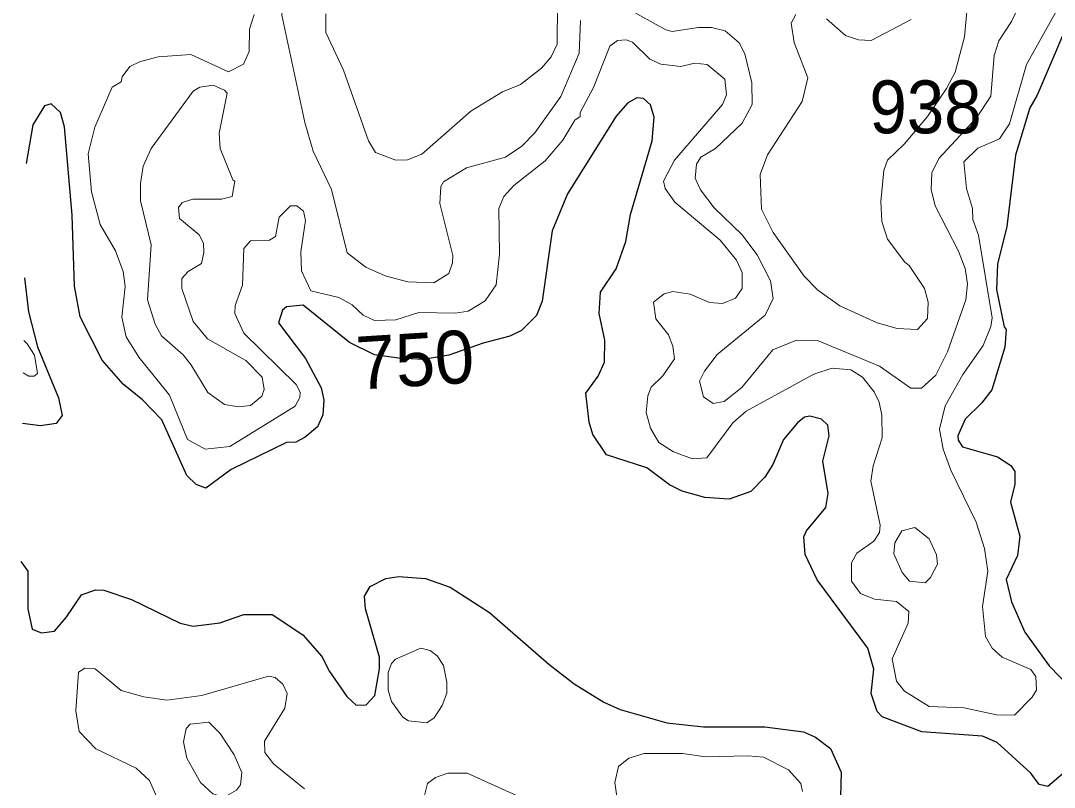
# Model space of a CAD drawing. Extents: x 763.2 to 816.8, y 7896.5 to 7952.7.
# Drawn here: x 763.613 to 766.74, y 7926.441 to 7928.76 of the extents above; entities that cross this region are included whole.
import ezdxf
from ezdxf.enums import TextEntityAlignment as Align

# ---------------------------------------------------------------- set-up
doc = ezdxf.new("R2010")
doc.units = 0
doc.header["$LTSCALE"] = 0.064
doc.layers.add('1', color=7, linetype='Continuous', lineweight=25)
doc.layers.add('2', color=7, linetype='Continuous', lineweight=13)
doc.layers.add('21', color=7, linetype='Continuous')
doc.layers.add('61', color=7, linetype='Continuous')

msp = doc.modelspace()

# ---------------------------------------------------------------- linework, layer by layer
at = {"layer": '1'}
for points in [[(766.7655, 7928.7138), (766.6889, 7928.5346), (766.6666, 7928.496), (766.623, 7928.353), (766.5967, 7928.1369), (766.5681, 7928.0229), (766.5655, 7927.9463), (766.5882, 7927.8342), (766.5946, 7927.8262), (766.591, 7927.7719), (766.5509, 7927.6437), (766.5198, 7927.6025), (766.4704, 7927.5548), (766.4488, 7927.5044), (766.4494, 7927.4907), (766.4621, 7927.4708), (766.5686, 7927.4409), (766.6092, 7927.4146), (766.6211, 7927.3958), (766.6212, 7927.3579), (766.6082, 7927.3038), (766.6358, 7927.2006), (766.6293, 7927.142), (766.595, 7927.0699), (766.6105, 7927.0018), (766.6509, 7926.9107), (766.7244, 7926.8089), (766.7892, 7926.7418)], [(766.0233, 7927.0683), (765.9866, 7927.1451), (765.9823, 7927.1983), (765.9907, 7927.2164), (766.0487, 7927.2875), (766.0557, 7927.33), (766.0395, 7927.428), (766.0589, 7927.504), (766.0553, 7927.5365), (766.0356, 7927.5549), (766.0011, 7927.5637), (765.9847, 7927.5603), (765.9634, 7927.5439), (765.9211, 7927.4927), (765.8885, 7927.4171), (765.8647, 7927.3796), (765.8224, 7927.3359), (765.7561, 7927.3128), (765.6828, 7927.3179), (765.6139, 7927.3367), (765.5761, 7927.3555), (765.507, 7927.4078), (765.385, 7927.4471), (765.3444, 7927.5083), (765.3327, 7927.5453), (765.3226, 7927.633), (765.3606, 7927.6842), (765.3795, 7927.7269), (765.3805, 7927.7935), (765.3636, 7927.8744), (765.3676, 7927.9389), (765.4148, 7928.0096), (765.4439, 7928.0916), (765.4579, 7928.173), (765.5236, 7928.3965), (765.5298, 7928.4681), (765.5181, 7928.5047), (765.497, 7928.5238), (765.4768, 7928.5266), (765.4493, 7928.51), (765.415, 7928.4713), (765.2679, 7928.2364), (765.2215, 7928.1245), (765.1911, 7927.9119), (765.1738, 7927.8677), (765.1278, 7927.8232), (765.0928, 7927.8058), (765.0123, 7927.7842), (764.9088, 7927.7484), (764.8313, 7927.7345), (764.7564, 7927.739), (764.6837, 7927.7489), (764.6081, 7927.7861), (764.4673, 7927.899), (764.417, 7927.8941), (764.4056, 7927.8842), (764.3934, 7927.8462), (764.4749, 7927.7384), (764.5225, 7927.6496), (764.5301, 7927.6134), (764.5277, 7927.5677), (764.5108, 7927.5315), (764.4742, 7927.4998), (764.4453, 7927.4855), (764.4172, 7927.4843), (764.2498, 7927.4023), (764.173, 7927.3456), (764.1435, 7927.3567), (764.1159, 7927.3844), (764.0398, 7927.5524), (763.9817, 7927.6134), (763.9233, 7927.6606), (763.86, 7927.7325), (763.7935, 7927.8643), (763.7763, 7927.9571), (763.7683, 7928.1715), (763.7452, 7928.4385), (763.734, 7928.4824), (763.7056, 7928.5086), (763.6846, 7928.5023), (763.6498, 7928.4442), (763.6299, 7928.3275)], [(763.625, 7927.982), (763.637, 7927.8788), (763.6638, 7927.7737), (763.7273, 7927.6193), (763.7386, 7927.5654), (763.7204, 7927.5415), (763.6729, 7927.5339), (763.6188, 7927.5413)], [(763.613, 7927.1238), (763.6349, 7927.0949), (763.6351, 7926.9808), (763.6482, 7926.9197), (763.6762, 7926.9086), (763.7154, 7926.9137), (763.7511, 7926.9551), (763.7968, 7927.0237), (763.8389, 7927.0382), (763.8647, 7927.0378), (763.9483, 7927.0089), (764.0953, 7926.9372), (764.1347, 7926.9285), (764.2159, 7926.9382), (764.2877, 7926.9641), (764.374, 7926.9643), (764.4663, 7926.902), (764.5237, 7926.8367), (764.5473, 7926.7918), (764.5999, 7926.7162), (764.6278, 7926.6899), (764.6587, 7926.6903), (764.6847, 7926.7193), (764.6984, 7926.7991), (764.6982, 7926.8352), (764.6561, 7926.9808), (764.653, 7927.0191), (764.67, 7927.0485), (764.7174, 7927.0724), (764.7569, 7927.0792), (764.8382, 7927.0723), (764.9121, 7927.0464), (765.031, 7926.9703), (765.211, 7926.8136), (765.2878, 7926.7544), (765.3772, 7926.6991), (765.4265, 7926.6761), (765.5677, 7926.6359), (765.6787, 7926.6241), (765.8646, 7926.6241), (765.981, 7926.609), (766.018, 7926.5934), (766.0633, 7926.5585), (766.0952, 7926.4869), (766.0935, 7926.4121)], [(766.2199, 7926.6549), (766.204, 7926.6703), (766.186, 7926.7253), (766.1938, 7926.7983), (766.1757, 7926.8623), (766.0233, 7927.0683)], [(766.7675, 7926.4829), (766.7204, 7926.4439), (766.6946, 7926.4493), (766.6698, 7926.4837), (766.567, 7926.5763), (766.5227, 7926.5963), (766.3394, 7926.6092), (766.2199, 7926.6549)]]:
    msp.add_lwpolyline(points, dxfattribs=at)
at = {"layer": '2'}
for points in [[(764.5506, 7929.0186), (764.5277, 7928.9683), (764.4125, 7928.8601), (764.4027, 7928.7765), (764.4725, 7928.4518), (764.4981, 7928.3651)], [(765.9584, 7928.778), (765.9445, 7928.7526), (765.9529, 7928.6935), (765.9948, 7928.5865), (765.9776, 7928.5155), (765.8722, 7928.3536), (765.8507, 7928.2945), (765.8548, 7928.1897), (765.8902, 7928.1186), (765.9835, 7927.9871), (766.0252, 7927.9448), (766.0911, 7927.8974), (766.2048, 7927.8455), (766.265, 7927.829), (766.3261, 7927.8262), (766.3566, 7927.8591), (766.3584, 7927.9086), (766.348, 7927.9493), (766.3017, 7928.0191), (766.2883, 7928.0289), (766.2352, 7928.0991), (766.2187, 7928.1526), (766.2154, 7928.2124), (766.2249, 7928.3069), (766.2352, 7928.3374), (766.2863, 7928.386), (766.3566, 7928.4698), (766.4145, 7928.5541), (766.4401, 7928.6039), (766.4682, 7928.7107), (766.4812, 7928.8431)], [(764.5367, 7928.7802), (764.536, 7928.7238), (764.5902, 7928.6095), (764.6656, 7928.3958), (764.6867, 7928.3606), (764.7477, 7928.3383), (764.7837, 7928.3385), (764.8266, 7928.3564), (764.9746, 7928.4859), (765.0709, 7928.5449), (765.1257, 7928.5668), (765.1887, 7928.6164), (765.2185, 7928.6501), (765.2357, 7928.6884), (765.2375, 7928.8081)], [(766.7664, 7928.8244), (766.6564, 7928.6272), (766.6045, 7928.4477), (766.5745, 7928.4021), (766.509, 7928.3739), (766.4668, 7928.3326), (766.4747, 7928.2526), (766.493, 7928.1921), (766.4934, 7928.1586), (766.5108, 7928.1105), (766.5519, 7927.8605), (766.5482, 7927.8348), (766.5255, 7927.7773), (766.4631, 7927.6901), (766.4099, 7927.5951), (766.3929, 7927.524), (766.4044, 7927.4639), (766.4272, 7927.4007), (766.5041, 7927.2428), (766.529, 7927.1639), (766.539, 7927.0948), (766.5228, 7926.9883), (766.5324, 7926.8974), (766.5525, 7926.8622), (766.5828, 7926.8351), (766.6694, 7926.7979), (766.6843, 7926.7761), (766.6864, 7926.7354), (766.6736, 7926.7134), (766.62, 7926.6592), (766.5657, 7926.6604), (766.4677, 7926.6818), (766.3613, 7926.6853), (766.2867, 7926.7322), (766.263, 7926.7618), (766.2498, 7926.8301), (766.2983, 7926.9373), (766.3005, 7926.9734), (766.2629, 7927.0035), (766.196, 7927.0106), (766.1543, 7927.0278), (766.1267, 7927.0648), (766.1266, 7927.1205), (766.1429, 7927.1495), (766.1942, 7927.1852), (766.2117, 7927.2122), (766.2135, 7927.234), (766.1857, 7927.3672), (766.1924, 7927.413), (766.22, 7927.4978), (766.2187, 7927.5667), (766.2103, 7927.6062), (766.1952, 7927.6371), (766.1604, 7927.6812), (766.1245, 7927.7033), (766.0681, 7927.7088), (766.0126, 7927.6904), (765.8084, 7927.5788), (765.7673, 7927.5433), (765.6886, 7927.4379), (765.6452, 7927.4345), (765.5881, 7927.4562), (765.5434, 7927.4841), (765.5189, 7927.5273), (765.5054, 7927.5747), (765.5105, 7927.6255), (765.5202, 7927.6511), (765.5557, 7927.6854), (765.5908, 7927.7366), (765.5864, 7927.7753), (765.5731, 7927.8095), (765.535, 7927.8575), (765.5276, 7927.9084), (765.5596, 7927.9337), (765.5864, 7927.9406), (765.6389, 7927.9325), (765.6976, 7927.9077), (765.7364, 7927.9045), (765.7754, 7927.9202)], [(765.592, 7928.2106), (765.5627, 7928.252), (765.558, 7928.2746), (765.5913, 7928.3381), (765.7361, 7928.5062), (765.7482, 7928.5352), (765.7432, 7928.583), (765.6902, 7928.6272), (765.6516, 7928.6307), (765.6099, 7928.6211), (765.5496, 7928.6285), (765.5165, 7928.6432), (765.4645, 7928.6943), (765.4449, 7928.7012), (765.4192, 7928.7), (765.3959, 7928.6821), (765.3462, 7928.5575), (765.3054, 7928.4815), (765.3059, 7928.4698), (765.29, 7928.4592), (765.253, 7928.3979), (765.2001, 7928.3355), (765.1049, 7928.2616), (765.0747, 7928.2281), (765.06, 7928.1913), (765.0616, 7928.0532), (765.0514, 7927.9613), (765.0184, 7927.9122), (764.9673, 7927.8812), (764.9278, 7927.8748), (764.8179, 7927.8769), (764.7477, 7927.8551), (764.6834, 7927.8533), (764.6497, 7927.8695), (764.616, 7927.9006), (764.5759, 7927.9226), (764.4911, 7927.9428), (764.4626, 7928.0035), (764.4606, 7928.0607), (764.4748, 7928.1552), (764.4688, 7928.1835), (764.449, 7928.2), (764.4291, 7928.1999), (764.3947, 7928.1658), (764.3841, 7928.1068), (764.3663, 7928.0954), (764.3088, 7928.0937), (764.2881, 7928.0706), (764.2842, 7927.9594), (764.2615, 7927.8982), (764.2613, 7927.8738), (764.2883, 7927.8142), (764.4461, 7927.659), (764.4582, 7927.6365), (764.458, 7927.6197), (764.4432, 7927.5935), (764.2454, 7927.4724), (764.1714, 7927.464), (764.1177, 7927.493), (764.0636, 7927.6272), (763.9704, 7927.7417), (763.9324, 7927.8038), (763.9195, 7927.8634), (763.9292, 7927.9553), (763.9227, 7928.0014), (763.8999, 7928.0632), (763.8536, 7928.1433), (763.8275, 7928.242), (763.8176, 7928.3567), (763.8371, 7928.4378), (763.89, 7928.5585), (763.9172, 7928.5748), (763.9197, 7928.5895), (763.943, 7928.6207), (763.9729, 7928.6356), (764.0286, 7928.6504), (764.128, 7928.657), (764.2422, 7928.6045), (764.2867, 7928.6286), (764.304, 7928.6663), (764.3058, 7928.7343), (764.3196, 7928.7782)], [(765.4504, 7928.7953), (765.5649, 7928.7318), (765.5837, 7928.7272), (765.6638, 7928.7393), (765.7035, 7928.7392), (765.7441, 7928.7288), (765.7866, 7928.6925), (765.8037, 7928.6596), (765.8255, 7928.5714), (765.8259, 7928.5057), (765.7955, 7928.4497), (765.7157, 7928.3728), (765.6706, 7928.3469), (765.6578, 7928.3253), (765.6533, 7928.2836), (765.6703, 7928.2479), (765.7111, 7928.1939), (765.7945, 7928.113), (765.8418, 7928.0513), (765.8815, 7927.9724), (765.8899, 7927.9192), (765.8658, 7927.8687), (765.7207, 7927.7498), (765.6817, 7927.6995), (765.6667, 7927.6691), (765.6791, 7927.6221), (765.7078, 7927.6023), (765.7414, 7927.6084), (765.795, 7927.6502), (765.8885, 7927.7644), (765.96, 7927.793), (766.0239, 7927.7924), (766.2118, 7927.7145), (766.306, 7927.6482), (766.3389, 7927.6485), (766.3815, 7927.6879), (766.4174, 7927.7581), (766.4731, 7927.9152), (766.4781, 7927.9634), (766.4703, 7928.01), (766.4509, 7928.0623), (766.38, 7928.1993), (766.368, 7928.2494), (766.3698, 7928.2996), (766.3913, 7928.3432), (766.505, 7928.4655), (766.5487, 7928.5315), (766.5588, 7928.6547), (766.572, 7928.6985), (766.611, 7928.7567), (766.6328, 7928.8033)], [(764.4981, 7928.3651), (764.5534, 7928.2492), (764.6007, 7928.058), (764.657, 7928.014), (764.7156, 7927.988), (764.784, 7927.9702), (764.8627, 7927.9669), (764.9083, 7927.9953), (764.92, 7928.0278), (764.9202, 7928.0499), (764.8811, 7928.2069), (764.8844, 7928.2586), (764.8925, 7928.272), (764.9617, 7928.3145), (765.0797, 7928.3467), (765.1295, 7928.3799), (765.1689, 7928.4209), (765.2469, 7928.5299), (765.303, 7928.6613), (765.3065, 7928.7599)], [(766.307, 7928.7632), (766.1865, 7928.6999), (766.1479, 7928.7015), (766.1081, 7928.7148), (766.0506, 7928.7655)], [(765.7754, 7927.9202), (765.7963, 7927.9501), (765.7964, 7927.9984), (765.7788, 7928.0355), (765.7293, 7928.0961), (765.592, 7928.2106)], [(763.6224, 7927.7921), (763.6328, 7927.7824), (763.6547, 7927.748), (763.6638, 7927.6925), (763.6536, 7927.6849), (763.6379, 7927.6846), (763.621, 7927.6947)], [(764.0349, 7926.3886), (764.0024, 7926.4618), (763.9621, 7926.4991), (763.8402, 7926.5575), (763.7897, 7926.6101), (763.7797, 7926.6724), (763.7878, 7926.789), (763.8072, 7926.8012), (763.8387, 7926.7997), (763.9168, 7926.734), (763.9852, 7926.7146), (764.0549, 7926.7047), (764.1612, 7926.7191), (764.3632, 7926.7769), (764.3825, 7926.7738), (764.4065, 7926.7528), (764.419, 7926.7246), (764.4127, 7926.681), (764.3504, 7926.5812), (764.352, 7926.5469), (764.3784, 7926.5119), (764.4713, 7926.4362)], [(765.4247, 7926.3581), (765.4103, 7926.4559), (765.4217, 7926.5039), (765.4532, 7926.5296), (765.4998, 7926.5434), (765.6155, 7926.5436), (765.6845, 7926.5338), (765.8142, 7926.5369), (765.8603, 7926.5325), (765.9363, 7926.4941), (765.973, 7926.4524), (765.9785, 7926.4288)], [(764.8299, 7926.3966), (764.8443, 7926.4525), (764.8677, 7926.4711), (764.9055, 7926.4844), (764.964, 7926.484), (765.1132, 7926.4166)]]:
    msp.add_lwpolyline(points, dxfattribs=at)
for points in [[(764.217, 7928.3727), (764.2136, 7928.4193), (764.238, 7928.5402), (764.2298, 7928.5496), (764.1955, 7928.5648), (764.1551, 7928.5585), (764.1349, 7928.5467), (764.0082, 7928.3727), (763.9835, 7928.3194), (763.9754, 7928.2676), (763.9754, 7928.215), (764.0082, 7928.082), (763.9968, 7927.9159), (764.0203, 7927.8422), (764.039, 7927.8066), (764.1045, 7927.7487), (764.1281, 7927.7202), (764.1791, 7927.6348), (764.2294, 7927.5988), (764.2718, 7927.5923), (764.3082, 7927.5956), (764.3425, 7927.6243), (764.3501, 7927.6447), (764.3436, 7927.6815), (764.294, 7927.7316), (764.178, 7927.7972), (764.1353, 7927.8496), (764.1003, 7927.9494), (764.1008, 7927.9802), (764.1201, 7928.0012), (764.1597, 7928.025), (764.1675, 7928.0587), (764.1659, 7928.0873), (764.1528, 7928.1124), (764.0938, 7928.1616), (764.0907, 7928.1951), (764.1019, 7928.2096), (764.1334, 7928.2197), (764.2211, 7928.22), (764.2525, 7928.2275), (764.2612, 7928.2746), (764.255, 7928.2782)], [(766.3835, 7927.1448), (766.3613, 7927.1926), (766.3186, 7927.227), (766.2788, 7927.2165), (766.2578, 7927.1802), (766.255, 7927.1469), (766.2798, 7927.0911), (766.3022, 7927.0643), (766.3499, 7927.0594), (766.3659, 7927.0756), (766.3871, 7927.1159)], [(764.8886, 7926.6885), (764.902, 7926.7255), (764.9022, 7926.7589), (764.8918, 7926.8095), (764.873, 7926.839), (764.8515, 7926.8549), (764.8233, 7926.8623), (764.7474, 7926.829), (764.7345, 7926.8152), (764.7248, 7926.7884), (764.7245, 7926.7348), (764.7345, 7926.7005), (764.7693, 7926.6538), (764.786, 7926.6418), (764.8414, 7926.6359), (764.8637, 7926.6516)], [(764.2586, 7926.5391), (764.2169, 7926.6044), (764.1823, 7926.6386), (764.1257, 7926.6323), (764.1134, 7926.619), (764.1052, 7926.5788), (764.1155, 7926.5298), (764.1566, 7926.456), (764.194, 7926.4212), (764.2178, 7926.414), (764.2373, 7926.4168), (764.2659, 7926.4323), (764.2779, 7926.4491), (764.2825, 7926.4861)]]:
    msp.add_lwpolyline(points, close=True, dxfattribs=at)

# ---------------------------------------------------------------- texts
at = {"layer": '21', "width": 0.95}
msp.add_text('938', height=0.16, dxfattribs=at).set_placement((766.181, 7928.419))
at = {"layer": '61'}
msp.add_text('750', height=0.16, rotation=3.562, dxfattribs=at).set_placement((764.8112, 7927.6548), align=Align.CENTER)

doc.saveas('drawing.dxf')
